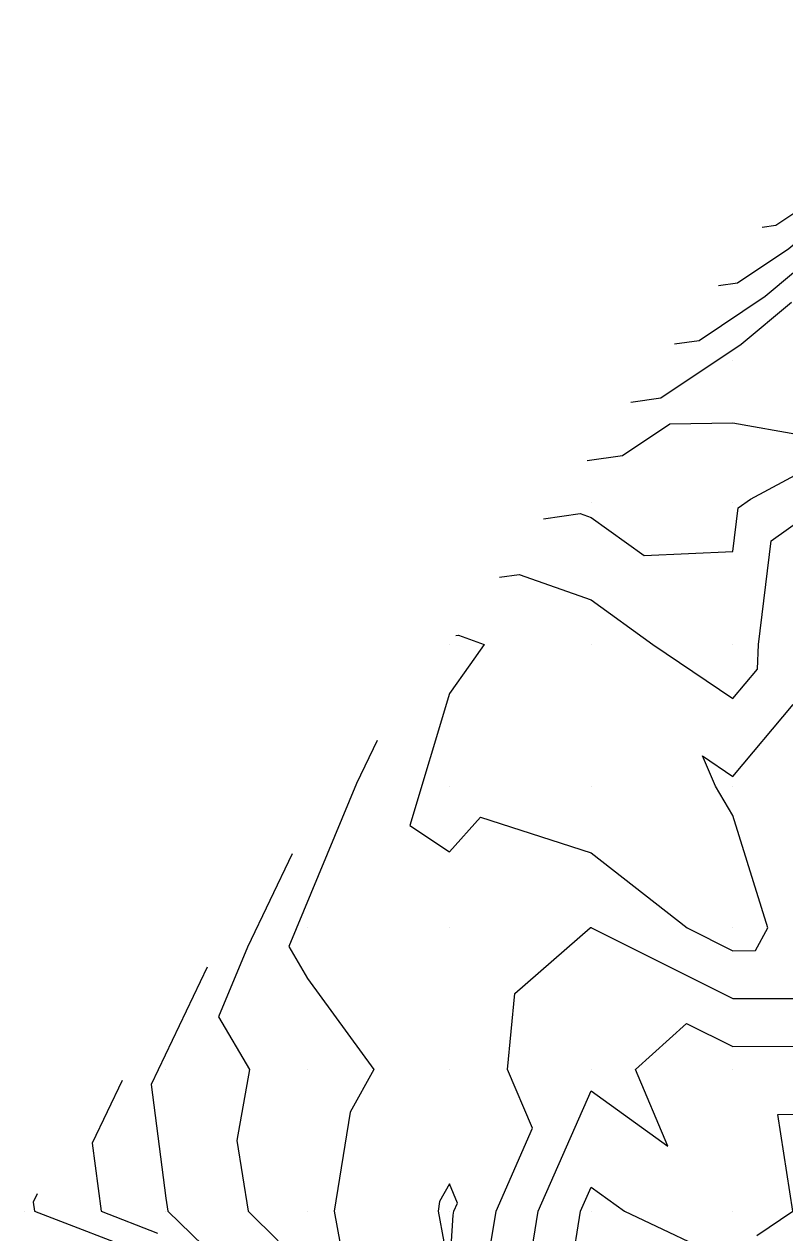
# Model space of a CAD drawing. Extents: x 2188792 to 2191981, y 386090 to 389710.
# Drawn here: x 2189980.1 to 2190033.8, y 387868.7 to 387953.9 of the extents above; entities that cross this region are included whole.
import ezdxf

# ---------------------------------------------------------------- set-up
doc = ezdxf.new("R2010")
doc.units = 0
for name, color, linetype in [('DTM Contours Major', 7, 'Continuous'), ('DTM Contours Minor', 7, 'Continuous'), ('Exist DTM QL2 LIDAR Elevation Point', 7, 'Continuous')]:
    doc.layers.add(name, color=color, linetype=linetype)

msp = doc.modelspace()

# ---------------------------------------------------------------- linework, layer by layer
at = {"layer": 'DTM Contours Major'}
for points in [[(2190029.094, 387935.506), (2190030.45, 387935.702), (2190034.077, 387938.127), (2190040.111, 387943.164), (2190049.305, 387950.195), (2190047.887, 387957.97)], [(2190013.66, 387914.926), (2190015.045, 387915.127), (2190020.11, 387913.33), (2190024.474, 387910.191), (2190030.11, 387906.364), (2190031.857, 387908.444), (2190031.936, 387910.191), (2190032.819, 387917.483), (2190039.092, 387921.952)], [(2189987.028, 387879.417), (2189984.905, 387874.986), (2189985.53, 387870.187), (2189989.511, 387868.657)]]:
    msp.add_lwpolyline(points, dxfattribs=at)
at = {"layer": 'DTM Contours Minor'}
for points in [[(2190032.181, 387939.621), (2190033.157, 387939.763), (2190035.768, 387941.508), (2190040.111, 387945.134), (2190046.729, 387950.195), (2190045.708, 387955.792), (2190065.744, 387984.372)], [(2190026.007, 387931.39), (2190027.742, 387931.641), (2190032.387, 387934.746), (2190040.111, 387941.195), (2190044.365, 387944.447), (2190050.112, 387947.258), (2190055.091, 387950.195), (2190050.112, 387959.892)], [(2190019.834, 387923.158), (2190022.328, 387923.52), (2190025.673, 387925.756), (2190030.11, 387925.817), (2190034.894, 387924.976), (2190041.684, 387928.62), (2190049.771, 387938.453), (2190050.635, 387938.63), (2190057.283, 387931.644), (2190062.008, 387932.61), (2190068.959, 387937.886), (2190070.397, 387938.18), (2190077.583, 387936.674), (2190080.024, 387937.729), (2190081.298, 387938.279), (2190089.513, 387937.278), (2190090.281, 387937.418), (2190091.585, 387937.836), (2190092.803, 387938.154), (2190095.825, 387940.118), (2190093.655, 387948.012), (2190095.066, 387949.166), (2190097.835, 387950.195), (2190105.941, 387954.371)], [(2190022.921, 387927.274), (2190025.035, 387927.581), (2190030.696, 387931.365), (2190034.243, 387934.326)], [(2190016.747, 387919.042), (2190019.335, 387919.418), (2190020.11, 387919.143), (2190023.847, 387916.455), (2190030.11, 387916.732), (2190030.484, 387919.818), (2190031.349, 387920.435), (2190043.401, 387926.903)], [(2190010.573, 387910.811), (2190010.754, 387910.837), (2190012.574, 387910.191), (2190011.55, 387908.749), (2190010.109, 387906.715), (2190007.328, 387897.409), (2190010.109, 387895.559), (2190012.304, 387897.995), (2190020.11, 387895.482), (2190026.886, 387890.189), (2190030.11, 387888.574), (2190031.72, 387888.58), (2190032.579, 387890.189), (2190030.11, 387898.117), (2190028.883, 387900.19), (2190027.973, 387902.327), (2190030.11, 387900.876), (2190034.362, 387905.939)], [(2190005.015, 387903.4), (2190003.568, 387900.381), (2189998.785, 387888.866), (2190000.108, 387886.607), (2190004.783, 387880.188), (2190003.118, 387877.178), (2190001.983, 387870.187), (2190002.409, 387867.886)], [(2189999.019, 387895.406), (2189995.869, 387888.832), (2189993.822, 387883.903), (2189995.996, 387880.188), (2189995.122, 387875.173), (2189995.904, 387870.187), (2189998.037, 387868.116)], [(2190012.953, 387867.343), (2190013.41, 387870.187), (2190015.978, 387876.057), (2190014.216, 387880.188), (2190014.737, 387885.56), (2190020.043, 387890.189), (2190020.075, 387890.224), (2190020.11, 387890.213), (2190020.14, 387890.189), (2190030.11, 387885.195), (2190035.086, 387885.213)], [(2189993.024, 387887.411), (2189989.061, 387879.143), (2189990.107, 387871.124), (2189990.254, 387870.187), (2189995.253, 387865.333)], [(2190015.518, 387864.778), (2190016.388, 387870.187), (2190020.11, 387878.694), (2190025.516, 387874.781), (2190023.239, 387880.188), (2190026.848, 387883.451), (2190030.11, 387881.817), (2190038.453, 387881.846)], [(2190031.809, 387868.488), (2190034.337, 387870.187), (2190033.29, 387877.009), (2190040.111, 387877.053)], [(2190010.388, 387869.908), (2190010.433, 387870.187), (2190010.685, 387870.764), (2190010.109, 387872.117), (2190009.421, 387870.874), (2190009.31, 387870.187), (2190010.109, 387865.87), (2190010.388, 387869.908)], [(2189981.032, 387871.422), (2189980.748, 387870.83), (2189980.832, 387870.187), (2189988.9, 387867.086)], [(2190018.083, 387862.213), (2190019.365, 387870.187), (2190020.11, 387871.889), (2190022.46, 387870.187), (2190030.11, 387866.567)]]:
    msp.add_lwpolyline(points, dxfattribs=at)
at = {"layer": 'Exist DTM QL2 LIDAR Elevation Point'}
for p, q in [((2190030.11, 387930.193), (2190030.11, 387930.193)), ((2190020.11, 387920.192), (2190020.11, 387920.192)), ((2190030.11, 387920.192), (2190030.11, 387920.192)), ((2190010.109, 387910.191), (2190010.109, 387910.191)), ((2190020.11, 387910.191), (2190020.11, 387910.191)), ((2190030.11, 387910.191), (2190030.11, 387910.191)), ((2190010.109, 387900.19), (2190010.109, 387900.19)), ((2190020.11, 387900.19), (2190020.11, 387900.19)), ((2190030.11, 387900.19), (2190030.11, 387900.19)), ((2190000.108, 387890.189), (2190000.108, 387890.189)), ((2190010.109, 387890.189), (2190010.109, 387890.189)), ((2190020.11, 387890.189), (2190020.11, 387890.189)), ((2190030.11, 387890.189), (2190030.11, 387890.189)), ((2189990.107, 387880.188), (2189990.107, 387880.188)), ((2190000.108, 387880.188), (2190000.108, 387880.188)), ((2190010.109, 387880.188), (2190010.109, 387880.188)), ((2190020.11, 387880.188), (2190020.11, 387880.188)), ((2190030.11, 387880.188), (2190030.11, 387880.188)), ((2189980.106, 387870.187), (2189980.106, 387870.187)), ((2189990.107, 387870.187), (2189990.107, 387870.187)), ((2190000.108, 387870.187), (2190000.108, 387870.187)), ((2190010.109, 387870.187), (2190010.109, 387870.187)), ((2190020.11, 387870.187), (2190020.11, 387870.187)), ((2190030.11, 387870.187), (2190030.11, 387870.187))]:
    msp.add_line(p, q, dxfattribs=at)

doc.saveas('drawing.dxf')
